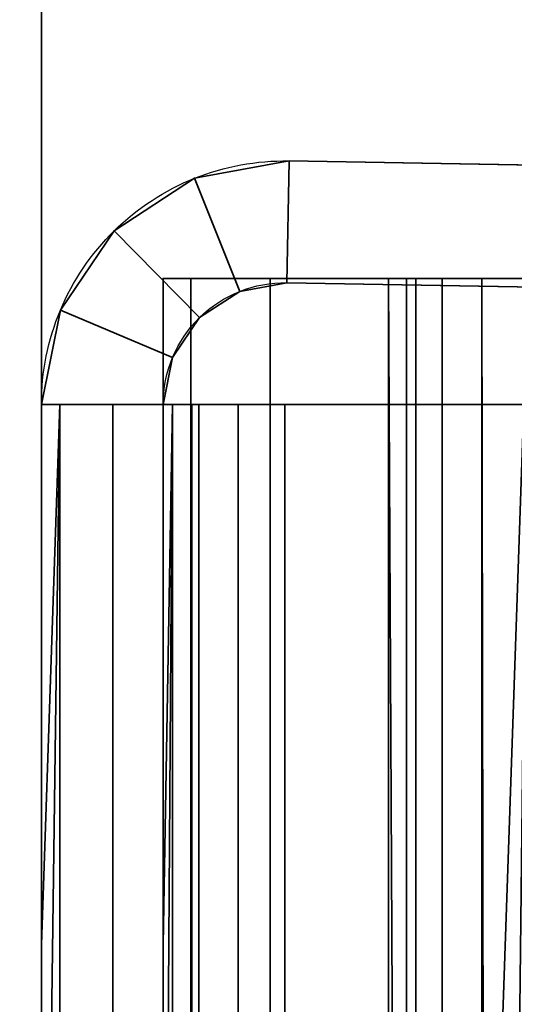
# Model space of a CAD drawing. Header units: millimetres. Extents: x -587 to 3688, y -115 to 120.
# Tile 610 of 656: x 1988.82 to 1992.89, y -22.46 to -14.38. Entities that reach past the tile are written whole.
import ezdxf

# ---------------------------------------------------------------- set-up
doc = ezdxf.new("R2010")
doc.units = ezdxf.units.MM
doc.layers.add('152', color=7, linetype='Continuous', true_color=0xffffff)

# ---------------------------------------------------------------- blocks, each defined once
blk = doc.blocks.new('UG_SURFACE_002')
at = {"layer": '152', "color": 252, "linetype": 'Continuous', "lineweight": 35}
for points in [[(2162.4999, -40, 2198), (2162.4999, 110, 2198), (837.5, 110, 2198), (837.5, -40, 2198)], [(987.5, -40, 2048.0001), (987.5, 110, 2048.0001), (2012.5, 110, 2048.0001), (2012.5, -40, 2048.0001)]]:
    blk.add_3dface(points, dxfattribs=at)
blk = doc.blocks.new('UG_SURFACE_048')
at = {"layer": '152', "color": 43, "linetype": 'Continuous', "lineweight": 35}
for points in [[(1989.0083, -24.4247, 28), (1987.8434, -20.2654, 15.8478), (1988.052, -20.7856, 27.4679)], [(1989.0083, -24.4247, 28), (1988.1006, -20.9142, 15.4142), (1987.8434, -20.2654, 15.8478)], [(1988.052, -20.7856, 27.4679), (1988.2158, -21.232, 28), (1989.0083, -24.4247, 28)], [(1988.256, -21.3478, 14.7654), (1988.1006, -20.9142, 15.4142), (1989.0083, -24.4247, 28)], [(1986.5, -21.232, 28), (1986.5, -32.7679, 28), (1989.0083, -29.5753, 28), (1989.0083, -24.4247, 28)], [(1989.0083, -24.4247, 28), (1988.2158, -21.232, 28), (1986.5, -21.232, 28)], [(1989.0083, -24.4247, 28), (1989.0083, -24.4247, 14), (1988.256, -21.3478, 14.7654)], [(1989.0083, -24.4247, 14), (1988.3076, -21.5, 14), (1988.256, -21.3478, 14.7654)], [(1986.5, -22.5, 14), (1986.5, -21.5, 14), (1988.3076, -21.5, 14), (1989.0083, -24.4247, 14)]]:
    blk.add_3dface(points, dxfattribs=at)
blk = doc.blocks.new('UG_SURFACE_054')
at = {"layer": '152', "color": 252, "linetype": 'Continuous', "lineweight": 35}
for points in [[(1011, -46.92, 2022.5), (1989, -46.92, 2022.5), (1989, 13.92, 2022.5), (1011, 13.92, 2022.5)], [(1987.5, -46.92, 2020.9999), (1987.5, 13.92, 2020.9999), (1989, 13.92, 2022.5), (1989, -46.92, 2022.5)]]:
    blk.add_3dface(points, dxfattribs=at)
blk = doc.blocks.new('UG_SURFACE_055')
at = {"layer": '152', "color": 252, "linetype": 'Continuous', "lineweight": 35}
for points in [[(1987.5, -46.92, -7), (1987.5, 13.92, -7), (1989, 13.92, -7), (1989, -46.92, -7)], [(1987.5, 13.92, 2020.9999), (1987.5, -46.92, 2020.9999), (1989, -46.92, 2022.5), (1989, 13.92, 2022.5)], [(1989, -46.92, 2022.5), (1989, -46.92, -7), (1989, 13.92, -7), (1989, 13.92, 2022.5)]]:
    blk.add_3dface(points, dxfattribs=at)
blk = doc.blocks.new('UG_SURFACE_064')
at = {"layer": '152', "color": 252, "linetype": 'Continuous', "lineweight": 35}
for points in [[(1990.2589, -15.6776, 277), (1990.2589, -15.6776, 413), (1991.0349, -15.5355, 413), (1991.0349, -15.5355, 277)], [(1990.2589, -15.6776, 277), (1991.0349, -15.5355, 277), (1991.0175, -16.5354, 277), (1990.6294, -16.6064, 277)], [(1990.6294, -16.6064, 413), (1991.0175, -16.5354, 413), (1991.0349, -15.5355, 413), (1990.2589, -15.6776, 413)], [(1991.0175, -16.5354, 277), (1991.0349, -15.5355, 277), (1991.0349, -15.5355, 275), (1991.0175, -16.5354, 275)], [(1991.0175, -16.5354, 415), (1991.0349, -15.5355, 415), (1991.0349, -15.5355, 413), (1991.0175, -16.5354, 413)], [(2005.3763, -15.7859, 415), (1991.0349, -15.5355, 415), (1991.0175, -16.5354, 415), (2005.3589, -16.7857, 415)], [(2005.3589, -16.7857, 275), (1991.0175, -16.5354, 275), (1991.0349, -15.5355, 275), (2005.3763, -15.7859, 275)], [(2005.3763, -15.7859, 415), (2005.3763, -15.7859, 275), (1991.0349, -15.5355, 277), (1991.0349, -15.5355, 413)], [(2005.3763, -15.7859, 275), (1991.0349, -15.5355, 275), (1991.0349, -15.5355, 277)], [(1991.0349, -15.5355, 413), (1991.0349, -15.5355, 415), (2005.3763, -15.7859, 415)], [(1989.5982, -16.1087, 277), (1989.5982, -16.1087, 413), (1990.2589, -15.6776, 413), (1990.2589, -15.6776, 277)], [(1989.5982, -16.1087, 277), (1990.2589, -15.6776, 277), (1990.6294, -16.6064, 277), (1990.2991, -16.822, 277)], [(1990.2991, -16.822, 413), (1990.6294, -16.6064, 413), (1990.2589, -15.6776, 413), (1989.5982, -16.1087, 413)], [(1989.1557, -16.7618, 277), (1989.1557, -16.7618, 413), (1989.5982, -16.1087, 413), (1989.5982, -16.1087, 277)], [(1990.2991, -16.822, 277), (1990.0779, -17.1485, 277), (1989.1557, -16.7618, 277), (1989.5982, -16.1087, 277)], [(1989.5982, -16.1087, 413), (1989.1557, -16.7618, 413), (1990.0779, -17.1485, 413), (1990.2991, -16.822, 413)], [(1991.0175, -16.5354, 277), (1991.0175, -16.5354, 413), (1990.6294, -16.6064, 413), (1990.6294, -16.6064, 277)], [(2005.3589, -16.7857, 275), (2005.3589, -16.7857, 415), (1991.0175, -16.5354, 413), (1991.0175, -16.5354, 277)], [(2005.3589, -16.7857, 415), (1991.0175, -16.5354, 415), (1991.0175, -16.5354, 413)], [(1991.0175, -16.5354, 277), (1991.0175, -16.5354, 275), (2005.3589, -16.7857, 275)], [(1990.6294, -16.6064, 277), (1990.6294, -16.6064, 413), (1990.2991, -16.822, 413), (1990.2991, -16.822, 277)], [(1989.1557, -16.7618, 413), (1989, -17.5352, 383.25), (1989, -17.5352, 393.35)], [(1989.1557, -16.7618, 413), (1989, -17.5352, 359), (1989, -17.5352, 383.25)], [(1989.1557, -16.7618, 413), (1989.1557, -16.7618, 277), (1989, -17.5352, 331), (1989, -17.5352, 359)], [(1989.1557, -16.7618, 277), (1989, -17.5352, 306.75), (1989, -17.5352, 331)], [(1989.1557, -16.7618, 277), (1989, -17.5352, 296.65), (1989, -17.5352, 306.75)], [(1989.1557, -16.7618, 277), (1989, -17.5352, 280.2), (1989, -17.5352, 296.65)], [(1989.1557, -16.7618, 277), (1989, -17.5352, 277), (1989, -17.5352, 280.2)], [(1989, -17.5352, 393.35), (1989, -17.5352, 413), (1989.1557, -16.7618, 413)], [(1990.0779, -17.1485, 277), (1990, -17.5352, 277), (1989, -17.5352, 277), (1989.1557, -16.7618, 277)], [(1989.1557, -16.7618, 413), (1989, -17.5352, 413), (1990, -17.5352, 413), (1990.0779, -17.1485, 413)], [(1990.2991, -16.822, 277), (1990.2991, -16.822, 413), (1990.0779, -17.1485, 413), (1990.0779, -17.1485, 277)], [(1990.0779, -17.1485, 277), (1990, -17.5352, 296.65), (1990, -17.5352, 280.2)], [(1990.0779, -17.1485, 277), (1990, -17.5352, 306.75), (1990, -17.5352, 296.65)], [(1990.0779, -17.1485, 277), (1990, -17.5352, 331), (1990, -17.5352, 306.75)], [(1990.0779, -17.1485, 277), (1990.0779, -17.1485, 413), (1990, -17.5352, 359), (1990, -17.5352, 331)], [(1990.0779, -17.1485, 413), (1990, -17.5352, 383.25), (1990, -17.5352, 359)], [(1990.0779, -17.1485, 413), (1990, -17.5352, 393.35), (1990, -17.5352, 383.25)], [(1990.0779, -17.1485, 413), (1990, -17.5352, 413), (1990, -17.5352, 393.35)], [(1990, -17.5352, 280.2), (1990, -17.5352, 277), (1990.0779, -17.1485, 277)], [(1989, -21.9676, 413), (1989, -17.5352, 413), (1989, -17.5352, 393.35), (1989, -21.9676, 393.35)], [(1989, -21.9676, 393.35), (1989, -17.5352, 393.35), (1989, -17.5352, 383.25), (1989, -21.9676, 383.25)], [(1989, -21.9676, 383.25), (1989, -17.5352, 383.25), (1989, -17.5352, 359), (1989, -21.9676, 359)], [(1989, -21.9676, 359), (1989, -17.5352, 359), (1989, -17.5352, 331), (1989, -21.9676, 331)], [(1989, -21.9676, 331), (1989, -17.5352, 331), (1989, -17.5352, 306.75), (1989, -21.9676, 306.75)], [(1989, -21.9676, 306.75), (1989, -17.5352, 306.75), (1989, -17.5352, 296.65), (1989, -21.9676, 296.65)], [(1989, -21.9676, 296.65), (1989, -17.5352, 296.65), (1989, -17.5352, 280.2), (1989, -21.9676, 280.2)], [(1989, -21.9676, 280.2), (1989, -17.5352, 280.2), (1989, -17.5352, 277), (1989, -21.9676, 277)], [(1989.1522, -46.5, 413.7654), (1989.1522, -17.5352, 413.7654), (1989, -28.75, 413), (1989, -35, 413)], [(1989.1522, -17.5352, 413.7654), (1989, -21.9676, 413), (1989, -28.75, 413)], [(1989.1522, -17.5352, 413.7654), (1989, -17.5352, 413), (1989, -21.9676, 413)], [(1990.0761, -17.5352, 413.3827), (1990, -17.5352, 413), (1989, -17.5352, 413), (1989.1522, -17.5352, 413.7654)], [(1989.1522, -17.5352, 276.2346), (1989, -28.75, 277), (1989, -21.9676, 277)], [(1989.1522, -17.5352, 276.2346), (1989.1522, -46.5, 276.2346), (1989, -35, 277), (1989, -28.75, 277)], [(1989, -21.9676, 277), (1989, -17.5352, 277), (1989.1522, -17.5352, 276.2346)], [(1989.1522, -17.5352, 276.2346), (1989, -17.5352, 277), (1990, -17.5352, 277), (1990.0761, -17.5352, 276.6173)], [(1989.1522, -17.5352, 413.7654), (1989.1522, -46.5, 413.7654), (1989.5858, -46.5, 414.4142), (1989.5858, -17.5352, 414.4142)], [(1989.1522, -17.5352, 413.7654), (1989.5858, -17.5352, 414.4142), (1990.2929, -17.5352, 413.7071), (1990.0761, -17.5352, 413.3827)], [(1989.1522, -46.5, 276.2346), (1989.1522, -17.5352, 276.2346), (1989.5858, -17.5352, 275.5858), (1989.5858, -46.5, 275.5858)], [(1990.0761, -17.5352, 276.6173), (1990.2929, -17.5352, 276.2929), (1989.5858, -17.5352, 275.5858), (1989.1522, -17.5352, 276.2346)], [(1989.5858, -17.5352, 414.4142), (1989.5858, -46.5, 414.4142), (1990.2346, -46.5, 414.8478), (1990.2346, -17.5352, 414.8478)], [(1990.6173, -17.5352, 413.9239), (1990.2929, -17.5352, 413.7071), (1989.5858, -17.5352, 414.4142), (1990.2346, -17.5352, 414.8478)], [(1989.5858, -46.5, 275.5858), (1989.5858, -17.5352, 275.5858), (1990.2346, -17.5352, 275.1522), (1990.2346, -46.5, 275.1522)], [(1990.2346, -17.5352, 275.1522), (1989.5858, -17.5352, 275.5858), (1990.2929, -17.5352, 276.2929), (1990.6173, -17.5352, 276.0761)], [(1990.0761, -17.5352, 413.3827), (1990, -28.75, 413), (1990, -21.9676, 413)], [(1990.0761, -17.5352, 413.3827), (1990.0761, -46.5, 413.3827), (1990, -35, 413), (1990, -28.75, 413)], [(1990, -21.9676, 413), (1990, -17.5352, 413), (1990.0761, -17.5352, 413.3827)], [(1990, -21.9676, 277), (1990, -17.5352, 277), (1990, -17.5352, 280.2), (1990, -21.9676, 280.2)], [(1990, -21.9676, 280.2), (1990, -17.5352, 280.2), (1990, -17.5352, 296.65), (1990, -21.9676, 296.65)], [(1990, -21.9676, 296.65), (1990, -17.5352, 296.65), (1990, -17.5352, 306.75), (1990, -21.9676, 306.75)], [(1990, -21.9676, 306.75), (1990, -17.5352, 306.75), (1990, -17.5352, 331), (1990, -21.9676, 331)], [(1990, -21.9676, 331), (1990, -17.5352, 331), (1990, -17.5352, 359), (1990, -21.9676, 359)], [(1990, -21.9676, 359), (1990, -17.5352, 359), (1990, -17.5352, 383.25), (1990, -21.9676, 383.25)], [(1990, -21.9676, 383.25), (1990, -17.5352, 383.25), (1990, -17.5352, 393.35), (1990, -21.9676, 393.35)], [(1990, -21.9676, 393.35), (1990, -17.5352, 393.35), (1990, -17.5352, 413), (1990, -21.9676, 413)], [(1990.0761, -46.5, 276.6173), (1990.0761, -17.5352, 276.6173), (1990, -28.75, 277), (1990, -35, 277)], [(1990.0761, -17.5352, 276.6173), (1990, -21.9676, 277), (1990, -28.75, 277)], [(1990.0761, -17.5352, 276.6173), (1990, -17.5352, 277), (1990, -21.9676, 277)], [(1990.2929, -17.5352, 413.7071), (1990.2929, -46.5, 413.7071), (1990.0761, -46.5, 413.3827), (1990.0761, -17.5352, 413.3827)], [(1990.2929, -46.5, 276.2929), (1990.2929, -17.5352, 276.2929), (1990.0761, -17.5352, 276.6173), (1990.0761, -46.5, 276.6173)], [(1990.2346, -17.5352, 414.8478), (1990.2346, -46.5, 414.8478), (1991.0001, -46.5, 415), (1991.0001, -17.5352, 415)], [(1991.0001, -17.5352, 414), (1990.6173, -17.5352, 413.9239), (1990.2346, -17.5352, 414.8478), (1991.0001, -17.5352, 415)], [(1990.2346, -46.5, 275.1522), (1990.2346, -17.5352, 275.1522), (1991.0001, -17.5352, 275), (1991.0001, -46.5, 275)], [(1991.0001, -17.5352, 275), (1990.2346, -17.5352, 275.1522), (1990.6173, -17.5352, 276.0761), (1991.0001, -17.5352, 276)], [(1990.6173, -17.5352, 413.9239), (1990.6173, -46.5, 413.9239), (1990.2929, -46.5, 413.7071), (1990.2929, -17.5352, 413.7071)], [(1990.6173, -46.5, 276.0761), (1990.6173, -17.5352, 276.0761), (1990.2929, -17.5352, 276.2929), (1990.2929, -46.5, 276.2929)], [(1991.0001, -17.5352, 414), (1991.0001, -46.5, 414), (1990.6173, -46.5, 413.9239), (1990.6173, -17.5352, 413.9239)], [(1991.0001, -46.5, 276), (1991.0001, -17.5352, 276), (1990.6173, -17.5352, 276.0761), (1990.6173, -46.5, 276.0761)], [(1991.0001, -17.5352, 415), (1991.0001, -46.5, 415), (2006.7999, -46.5, 415), (2006.7999, -17.5352, 415)], [(1991.0001, -17.5352, 415), (2006.7999, -17.5352, 415), (2006.7999, -17.5352, 414), (1991.0001, -17.5352, 414)], [(1991.0001, -17.5352, 414), (2006.7999, -17.5352, 414), (2006.7999, -46.5, 414), (1991.0001, -46.5, 414)], [(1991.0001, -17.5352, 275), (2006.7999, -17.5352, 275), (2006.7999, -46.5, 275), (1991.0001, -46.5, 275)], [(1991.0001, -17.5352, 276), (2006.7999, -17.5352, 276), (2006.7999, -17.5352, 275), (1991.0001, -17.5352, 275)], [(1991.0001, -17.5352, 276), (1991.0001, -46.5, 276), (2006.7999, -46.5, 276), (2006.7999, -17.5352, 276)], [(1989, -21.9676, 413), (1989, -21.9676, 393.35), (1989, -26.5224, 399.8357), (1989, -26.5224, 402.1643)], [(1989, -21.9676, 393.35), (1989, -27.4695, 397.7084), (1989, -26.5224, 399.8357)], [(1989, -26.5224, 402.1643), (1989, -27.4695, 404.2916), (1989, -21.9676, 413)], [(1989, -21.9676, 393.35), (1989, -28.75, 393.35), (1989, -28.75, 396.5555), (1989, -27.4695, 397.7084)], [(1989, -21.9676, 296.65), (1989, -21.9676, 280.2), (1989, -26.5224, 287.8357), (1989, -26.5224, 290.1643)], [(1989, -21.9676, 280.2), (1989, -27.4695, 285.7084), (1989, -26.5224, 287.8357)], [(1989, -26.5224, 290.1643), (1989, -27.4695, 292.2916), (1989, -21.9676, 296.65)], [(1989, -21.9676, 280.2), (1989, -28.75, 280.2), (1989, -28.75, 284.5554), (1989, -27.4695, 285.7084)], [(1989, -21.9676, 383.25), (1989, -21.9676, 359), (1989, -28.642, 371.6486), (1989, -28.5, 373)], [(1989, -21.9676, 359), (1989, -28.75, 359), (1989, -28.75, 371.4061), (1989, -28.642, 371.6486)], [(1989, -28.5, 373), (1989, -28.642, 374.3514), (1989, -21.9676, 383.25)], [(1989, -21.9676, 306.75), (1989, -28.642, 315.6486), (1989, -28.5, 317)], [(1989, -21.9676, 306.75), (1989, -28.75, 306.75), (1989, -28.75, 315.4061), (1989, -28.642, 315.6486)], [(1989, -28.5, 317), (1989, -28.642, 318.3514), (1989, -21.9676, 331), (1989, -21.9676, 306.75)], [(1989, -21.9676, 359), (1989, -21.9676, 331), (1989, -28.642, 343.6486), (1989, -28.5, 345)], [(1989, -21.9676, 331), (1989, -28.75, 331), (1989, -28.75, 343.4061), (1989, -28.642, 343.6486)], [(1989, -28.5, 345), (1989, -28.642, 346.3514), (1989, -21.9676, 359)], [(1989, -28.642, 346.3514), (1989, -28.75, 346.5939), (1989, -28.75, 359), (1989, -21.9676, 359)], [(1989, -28.642, 318.3514), (1989, -28.75, 318.5939), (1989, -28.75, 331), (1989, -21.9676, 331)], [(1989, -28.642, 374.3514), (1989, -28.75, 374.5939), (1989, -28.75, 383.25), (1989, -21.9676, 383.25)], [(1989, -27.4695, 292.2916), (1989, -28.75, 293.4446), (1989, -28.75, 296.65), (1989, -21.9676, 296.65)], [(1989, -27.4695, 404.2916), (1989, -28.75, 405.4446), (1989, -28.75, 413), (1989, -21.9676, 413)], [(1989, -28.75, 393.35), (1989, -21.9676, 393.35), (1989, -21.9676, 383.25), (1989, -28.75, 383.25)], [(1989, -28.75, 306.75), (1989, -21.9676, 306.75), (1989, -21.9676, 296.65), (1989, -28.75, 296.65)], [(1989, -28.75, 280.2), (1989, -21.9676, 280.2), (1989, -21.9676, 277), (1989, -28.75, 277)], [(1990, -21.9676, 393.35), (1990, -21.9676, 413), (1990, -26.5224, 402.1643), (1990, -26.5224, 399.8357)], [(1990, -21.9676, 413), (1990, -27.4695, 404.2916), (1990, -26.5224, 402.1643)], [(1990, -26.5224, 399.8357), (1990, -27.4695, 397.7084), (1990, -21.9676, 393.35)], [(1990, -21.9676, 413), (1990, -28.75, 413), (1990, -28.75, 405.4446), (1990, -27.4695, 404.2916)], [(1990, -21.9676, 280.2), (1990, -21.9676, 296.65), (1990, -26.5224, 290.1643), (1990, -26.5224, 287.8357)], [(1990, -21.9676, 296.65), (1990, -27.4695, 292.2916), (1990, -26.5224, 290.1643)], [(1990, -21.9676, 296.65), (1990, -28.75, 296.65), (1990, -28.75, 293.4446), (1990, -27.4695, 292.2916)], [(1990, -26.5224, 287.8357), (1990, -27.4695, 285.7084), (1990, -21.9676, 280.2)], [(1990, -21.9676, 359), (1990, -21.9676, 383.25), (1990, -28.642, 374.3514), (1990, -28.642, 371.6486)], [(1990, -21.9676, 383.25), (1990, -28.75, 383.25), (1990, -28.75, 374.5939), (1990, -28.642, 374.3514)], [(1990, -21.9676, 306.75), (1990, -21.9676, 331), (1990, -28.642, 318.3514), (1990, -28.642, 315.6486)], [(1990, -21.9676, 331), (1990, -28.75, 331), (1990, -28.75, 318.5939), (1990, -28.642, 318.3514)], [(1990, -21.9676, 331), (1990, -21.9676, 359), (1990, -28.642, 346.3514), (1990, -28.642, 343.6486)], [(1990, -21.9676, 359), (1990, -28.75, 359), (1990, -28.75, 346.5939), (1990, -28.642, 346.3514)], [(1990, -28.642, 343.6486), (1990, -28.75, 343.4061), (1990, -28.75, 331), (1990, -21.9676, 331)], [(1990, -28.642, 315.6486), (1990, -28.75, 315.4061), (1990, -28.75, 306.75), (1990, -21.9676, 306.75)], [(1990, -28.642, 371.6486), (1990, -28.75, 371.4061), (1990, -28.75, 359), (1990, -21.9676, 359)], [(1990, -27.4695, 285.7084), (1990, -28.75, 284.5554), (1990, -28.75, 280.2), (1990, -21.9676, 280.2)], [(1990, -27.4695, 397.7084), (1990, -28.75, 396.5555), (1990, -28.75, 393.35), (1990, -21.9676, 393.35)], [(1990, -28.75, 277), (1990, -21.9676, 277), (1990, -21.9676, 280.2), (1990, -28.75, 280.2)], [(1990, -28.75, 296.65), (1990, -21.9676, 296.65), (1990, -21.9676, 306.75), (1990, -28.75, 306.75)], [(1990, -28.75, 383.25), (1990, -21.9676, 383.25), (1990, -21.9676, 393.35), (1990, -28.75, 393.35)]]:
    blk.add_3dface(points, dxfattribs=at)
blk = doc.blocks.new('UG_SURFACE_069')
at = {"layer": '152', "color": 252, "linetype": 'Continuous', "lineweight": 35}
for points in [[(1990.2284, -45.5, 273.1481), (1990.2284, -16.5, 273.1481), (1990, -16.5, 272), (1990, -45.5, 272)], [(1990, -16.5, 272), (1990.2284, -16.5, 273.1481), (1992.0762, -16.5, 272.3827), (1992, -16.5, 272)], [(1992, -16.5, 272), (1992, -16.5, 250), (1990, -16.5, 250), (1990, -16.5, 272)], [(1990, -45.5, 272), (1990, -16.5, 272), (1990, -16.5, 250), (1990, -45.5, 250)], [(1990, -45.5, 250), (1990, -16.5, 250), (1992, -16.5, 250), (1992, -45.5, 250)], [(1990, -45.5, 418), (1990, -16.5, 418), (1990.2284, -16.5, 416.8519), (1990.2284, -45.5, 416.8519)], [(1990, -16.5, 418), (1990, -16.5, 440), (1992, -16.5, 440), (1992, -16.5, 418)], [(1992, -16.5, 418), (1992.0762, -16.5, 417.6173), (1990.2284, -16.5, 416.8519), (1990, -16.5, 418)], [(1990, -45.5, 440), (1992, -45.5, 440), (1992, -16.5, 440), (1990, -16.5, 440)], [(1990, -45.5, 418), (1990, -45.5, 440), (1990, -16.5, 440), (1990, -16.5, 418)], [(1990.8787, -45.5, 274.1213), (1990.8787, -16.5, 274.1213), (1990.2284, -16.5, 273.1481), (1990.2284, -45.5, 273.1481)], [(1990.2284, -16.5, 273.1481), (1990.8787, -16.5, 274.1213), (1992.2929, -16.5, 272.7071), (1992.0762, -16.5, 272.3827)], [(1990.2284, -45.5, 416.8519), (1990.2284, -16.5, 416.8519), (1990.8787, -16.5, 415.8787), (1990.8787, -45.5, 415.8787)], [(1992.0762, -16.5, 417.6173), (1992.2929, -16.5, 417.2929), (1990.8787, -16.5, 415.8787), (1990.2284, -16.5, 416.8519)], [(1991.8519, -45.5, 274.7716), (1991.8519, -16.5, 274.7716), (1990.8787, -16.5, 274.1213), (1990.8787, -45.5, 274.1213)], [(1992.6174, -16.5, 272.9239), (1992.2929, -16.5, 272.7071), (1990.8787, -16.5, 274.1213), (1991.8519, -16.5, 274.7716)], [(1990.8787, -45.5, 415.8787), (1990.8787, -16.5, 415.8787), (1991.8519, -16.5, 415.2284), (1991.8519, -45.5, 415.2284)], [(1991.8519, -16.5, 415.2284), (1990.8787, -16.5, 415.8787), (1992.2929, -16.5, 417.2929), (1992.6174, -16.5, 417.0761)], [(1991.8519, -16.5, 274.7716), (1991.8519, -45.5, 274.7716), (1992, -45.5, 274.8284)], [(1992, -45.5, 274.8284), (1993, -16.5, 275), (1991.8519, -16.5, 274.7716)], [(1993, -16.5, 273), (1992.6174, -16.5, 272.9239), (1991.8519, -16.5, 274.7716), (1993, -16.5, 275)], [(1991.8519, -16.5, 415.2284), (1993, -16.5, 415), (1992, -45.5, 415.1716)], [(1992, -45.5, 415.1716), (1991.8519, -45.5, 415.2284), (1991.8519, -16.5, 415.2284)], [(1993, -16.5, 415), (1991.8519, -16.5, 415.2284), (1992.6174, -16.5, 417.0761), (1993, -16.5, 417)], [(1992, -45.5, 272), (1992, -16.5, 272), (1992.0762, -16.5, 272.3827), (1992.0762, -45.5, 272.3827)], [(1992, -45.5, 274.8284), (1993, -45.7308, 275), (1993, -16.5, 275)], [(1992, -45.5, 272), (1992, -45.5, 250), (1992, -16.5, 250), (1992, -16.5, 272)], [(1992.0762, -45.5, 417.6173), (1992.0762, -16.5, 417.6173), (1992, -16.5, 418), (1992, -45.5, 418)], [(1993, -16.5, 415), (1993, -45.7308, 415), (1992, -45.5, 415.1716)], [(1992, -45.5, 418), (1992, -16.5, 418), (1992, -16.5, 440), (1992, -45.5, 440)], [(1992.0762, -45.5, 272.3827), (1992.0762, -16.5, 272.3827), (1992.2929, -16.5, 272.7071), (1992.2929, -45.5, 272.7071)], [(1992.2929, -45.5, 417.2929), (1992.2929, -16.5, 417.2929), (1992.0762, -16.5, 417.6173), (1992.0762, -45.5, 417.6173)], [(1992.2929, -45.5, 272.7071), (1992.2929, -16.5, 272.7071), (1992.6174, -16.5, 272.9239), (1992.6174, -45.5, 272.9239)], [(1992.6174, -45.5, 417.0761), (1992.6174, -16.5, 417.0761), (1992.2929, -16.5, 417.2929), (1992.2929, -45.5, 417.2929)], [(1992.6174, -16.5, 272.9239), (1993, -16.5, 273), (1992.6667, -45.5, 272.9428)], [(1992.6667, -45.5, 272.9428), (1992.6174, -45.5, 272.9239), (1992.6174, -16.5, 272.9239)], [(1992.6174, -16.5, 417.0761), (1992.6174, -45.5, 417.0761), (1992.6667, -45.5, 417.0572)], [(1992.6667, -45.5, 417.0572), (1993, -16.5, 417), (1992.6174, -16.5, 417.0761)], [(1993, -16.5, 273), (1993, -45.7308, 273), (1992.6667, -45.5, 272.9428)], [(1992.6667, -45.5, 417.0572), (1993, -45.7308, 417), (1993, -16.5, 417)]]:
    blk.add_3dface(points, dxfattribs=at)
blk = doc.blocks.new('UG_SURFACE_075')
at = {"layer": '152', "color": 252, "linetype": 'Continuous', "lineweight": 35}
for points in [[(1990.2589, -15.6776, 1712), (1990.2589, -15.6776, 1848), (1991.0349, -15.5355, 1848), (1991.0349, -15.5355, 1712)], [(1990.2589, -15.6776, 1712), (1991.0349, -15.5355, 1712), (1991.0175, -16.5354, 1712), (1990.6294, -16.6064, 1712)], [(1990.6294, -16.6064, 1848), (1991.0175, -16.5354, 1848), (1991.0349, -15.5355, 1848), (1990.2589, -15.6776, 1848)], [(1991.0175, -16.5354, 1712), (1991.0349, -15.5355, 1712), (1991.0349, -15.5355, 1710), (1991.0175, -16.5354, 1710)], [(1991.0175, -16.5354, 1850), (1991.0349, -15.5355, 1850), (1991.0349, -15.5355, 1848), (1991.0175, -16.5354, 1848)], [(2005.3763, -15.7859, 1850), (1991.0349, -15.5355, 1850), (1991.0175, -16.5354, 1850), (2005.3589, -16.7857, 1850)], [(2005.3589, -16.7857, 1710), (1991.0175, -16.5354, 1710), (1991.0349, -15.5355, 1710), (2005.3763, -15.7859, 1710)], [(2005.3763, -15.7859, 1850), (2005.3763, -15.7859, 1710), (1991.0349, -15.5355, 1712), (1991.0349, -15.5355, 1848)], [(2005.3763, -15.7859, 1710), (1991.0349, -15.5355, 1710), (1991.0349, -15.5355, 1712)], [(1991.0349, -15.5355, 1848), (1991.0349, -15.5355, 1850), (2005.3763, -15.7859, 1850)], [(1989.5982, -16.1087, 1712), (1989.5982, -16.1087, 1848), (1990.2589, -15.6776, 1848), (1990.2589, -15.6776, 1712)], [(1989.5982, -16.1087, 1712), (1990.2589, -15.6776, 1712), (1990.6294, -16.6064, 1712), (1990.2991, -16.822, 1712)], [(1990.2991, -16.822, 1848), (1990.6294, -16.6064, 1848), (1990.2589, -15.6776, 1848), (1989.5982, -16.1087, 1848)], [(1989.1557, -16.7618, 1712), (1989.1557, -16.7618, 1848), (1989.5982, -16.1087, 1848), (1989.5982, -16.1087, 1712)], [(1990.2991, -16.822, 1712), (1990.0779, -17.1485, 1712), (1989.1557, -16.7618, 1712), (1989.5982, -16.1087, 1712)], [(1989.5982, -16.1087, 1848), (1989.1557, -16.7618, 1848), (1990.0779, -17.1485, 1848), (1990.2991, -16.822, 1848)], [(1991.0175, -16.5354, 1712), (1991.0175, -16.5354, 1848), (1990.6294, -16.6064, 1848), (1990.6294, -16.6064, 1712)], [(2005.3589, -16.7857, 1710), (2005.3589, -16.7857, 1850), (1991.0175, -16.5354, 1848), (1991.0175, -16.5354, 1712)], [(2005.3589, -16.7857, 1850), (1991.0175, -16.5354, 1850), (1991.0175, -16.5354, 1848)], [(1991.0175, -16.5354, 1712), (1991.0175, -16.5354, 1710), (2005.3589, -16.7857, 1710)], [(1990.6294, -16.6064, 1712), (1990.6294, -16.6064, 1848), (1990.2991, -16.822, 1848), (1990.2991, -16.822, 1712)], [(1989.1557, -16.7618, 1848), (1989, -17.5352, 1818.2499), (1989, -17.5352, 1828.3499)], [(1989.1557, -16.7618, 1848), (1989, -17.5352, 1794), (1989, -17.5352, 1818.2499)], [(1989.1557, -16.7618, 1848), (1989.1557, -16.7618, 1712), (1989, -17.5352, 1766), (1989, -17.5352, 1794)], [(1989.1557, -16.7618, 1712), (1989, -17.5352, 1741.75), (1989, -17.5352, 1766)], [(1989.1557, -16.7618, 1712), (1989, -17.5352, 1731.65), (1989, -17.5352, 1741.75)], [(1989.1557, -16.7618, 1712), (1989, -17.5352, 1715.1999), (1989, -17.5352, 1731.65)], [(1989.1557, -16.7618, 1712), (1989, -17.5352, 1712), (1989, -17.5352, 1715.1999)], [(1989, -17.5352, 1828.3499), (1989, -17.5352, 1848), (1989.1557, -16.7618, 1848)], [(1990.0779, -17.1485, 1712), (1990, -17.5352, 1712), (1989, -17.5352, 1712), (1989.1557, -16.7618, 1712)], [(1989.1557, -16.7618, 1848), (1989, -17.5352, 1848), (1990, -17.5352, 1848), (1990.0779, -17.1485, 1848)], [(1990.2991, -16.822, 1712), (1990.2991, -16.822, 1848), (1990.0779, -17.1485, 1848), (1990.0779, -17.1485, 1712)], [(1990.0779, -17.1485, 1712), (1990, -17.5352, 1731.65), (1990, -17.5352, 1715.1999)], [(1990.0779, -17.1485, 1712), (1990, -17.5352, 1741.75), (1990, -17.5352, 1731.65)], [(1990.0779, -17.1485, 1712), (1990, -17.5352, 1766), (1990, -17.5352, 1741.75)], [(1990.0779, -17.1485, 1712), (1990.0779, -17.1485, 1848), (1990, -17.5352, 1794), (1990, -17.5352, 1766)], [(1990.0779, -17.1485, 1848), (1990, -17.5352, 1818.2499), (1990, -17.5352, 1794)], [(1990.0779, -17.1485, 1848), (1990, -17.5352, 1828.3499), (1990, -17.5352, 1818.2499)], [(1990.0779, -17.1485, 1848), (1990, -17.5352, 1848), (1990, -17.5352, 1828.3499)], [(1990, -17.5352, 1715.1999), (1990, -17.5352, 1712), (1990.0779, -17.1485, 1712)], [(1989, -21.9676, 1848), (1989, -17.5352, 1848), (1989, -17.5352, 1828.3499), (1989, -21.9676, 1828.3499)], [(1989, -21.9676, 1828.3499), (1989, -17.5352, 1828.3499), (1989, -17.5352, 1818.2499), (1989, -21.9676, 1818.2499)], [(1989, -21.9676, 1818.2499), (1989, -17.5352, 1818.2499), (1989, -17.5352, 1794), (1989, -21.9676, 1794)], [(1989, -21.9676, 1794), (1989, -17.5352, 1794), (1989, -17.5352, 1766), (1989, -21.9676, 1766)], [(1989, -21.9676, 1766), (1989, -17.5352, 1766), (1989, -17.5352, 1741.75), (1989, -21.9676, 1741.75)], [(1989, -21.9676, 1741.75), (1989, -17.5352, 1741.75), (1989, -17.5352, 1731.65), (1989, -21.9676, 1731.65)], [(1989, -21.9676, 1731.65), (1989, -17.5352, 1731.65), (1989, -17.5352, 1715.1999), (1989, -21.9676, 1715.1999)], [(1989, -21.9676, 1715.1999), (1989, -17.5352, 1715.1999), (1989, -17.5352, 1712), (1989, -21.9676, 1712)], [(1989.1522, -46.5, 1848.7654), (1989.1522, -17.5352, 1848.7654), (1989, -28.75, 1848), (1989, -35, 1848)], [(1989.1522, -17.5352, 1848.7654), (1989, -21.9676, 1848), (1989, -28.75, 1848)], [(1989.1522, -17.5352, 1848.7654), (1989, -17.5352, 1848), (1989, -21.9676, 1848)], [(1990.0761, -17.5352, 1848.3827), (1990, -17.5352, 1848), (1989, -17.5352, 1848), (1989.1522, -17.5352, 1848.7654)], [(1989.1522, -17.5352, 1711.2347), (1989, -28.75, 1712), (1989, -21.9676, 1712)], [(1989.1522, -17.5352, 1711.2347), (1989.1522, -46.5, 1711.2347), (1989, -35, 1712), (1989, -28.75, 1712)], [(1989, -21.9676, 1712), (1989, -17.5352, 1712), (1989.1522, -17.5352, 1711.2347)], [(1989.1522, -17.5352, 1711.2347), (1989, -17.5352, 1712), (1990, -17.5352, 1712), (1990.0761, -17.5352, 1711.6174)], [(1989.1522, -17.5352, 1848.7654), (1989.1522, -46.5, 1848.7654), (1989.5858, -46.5, 1849.4142), (1989.5858, -17.5352, 1849.4142)], [(1989.1522, -17.5352, 1848.7654), (1989.5858, -17.5352, 1849.4142), (1990.2929, -17.5352, 1848.7071), (1990.0761, -17.5352, 1848.3827)], [(1989.1522, -46.5, 1711.2347), (1989.1522, -17.5352, 1711.2347), (1989.5858, -17.5352, 1710.5858), (1989.5858, -46.5, 1710.5858)], [(1990.0761, -17.5352, 1711.6174), (1990.2929, -17.5352, 1711.2929), (1989.5858, -17.5352, 1710.5858), (1989.1522, -17.5352, 1711.2347)], [(1989.5858, -17.5352, 1849.4142), (1989.5858, -46.5, 1849.4142), (1990.2346, -46.5, 1849.8478), (1990.2346, -17.5352, 1849.8478)], [(1990.6173, -17.5352, 1848.9239), (1990.2929, -17.5352, 1848.7071), (1989.5858, -17.5352, 1849.4142), (1990.2346, -17.5352, 1849.8478)], [(1989.5858, -46.5, 1710.5858), (1989.5858, -17.5352, 1710.5858), (1990.2346, -17.5352, 1710.1523), (1990.2346, -46.5, 1710.1523)], [(1990.2346, -17.5352, 1710.1523), (1989.5858, -17.5352, 1710.5858), (1990.2929, -17.5352, 1711.2929), (1990.6173, -17.5352, 1711.0761)], [(1990.0761, -17.5352, 1848.3827), (1990, -28.75, 1848), (1990, -21.9676, 1848)], [(1990.0761, -17.5352, 1848.3827), (1990.0761, -46.5, 1848.3827), (1990, -35, 1848), (1990, -28.75, 1848)], [(1990, -21.9676, 1848), (1990, -17.5352, 1848), (1990.0761, -17.5352, 1848.3827)], [(1990, -21.9676, 1712), (1990, -17.5352, 1712), (1990, -17.5352, 1715.1999), (1990, -21.9676, 1715.1999)], [(1990, -21.9676, 1715.1999), (1990, -17.5352, 1715.1999), (1990, -17.5352, 1731.65), (1990, -21.9676, 1731.65)], [(1990, -21.9676, 1731.65), (1990, -17.5352, 1731.65), (1990, -17.5352, 1741.75), (1990, -21.9676, 1741.75)], [(1990, -21.9676, 1741.75), (1990, -17.5352, 1741.75), (1990, -17.5352, 1766), (1990, -21.9676, 1766)], [(1990, -21.9676, 1766), (1990, -17.5352, 1766), (1990, -17.5352, 1794), (1990, -21.9676, 1794)], [(1990, -21.9676, 1794), (1990, -17.5352, 1794), (1990, -17.5352, 1818.2499), (1990, -21.9676, 1818.2499)], [(1990, -21.9676, 1818.2499), (1990, -17.5352, 1818.2499), (1990, -17.5352, 1828.3499), (1990, -21.9676, 1828.3499)], [(1990, -21.9676, 1828.3499), (1990, -17.5352, 1828.3499), (1990, -17.5352, 1848), (1990, -21.9676, 1848)], [(1990.0761, -46.5, 1711.6174), (1990.0761, -17.5352, 1711.6174), (1990, -28.75, 1712), (1990, -35, 1712)], [(1990.0761, -17.5352, 1711.6174), (1990, -21.9676, 1712), (1990, -28.75, 1712)], [(1990.0761, -17.5352, 1711.6174), (1990, -17.5352, 1712), (1990, -21.9676, 1712)], [(1990.2929, -17.5352, 1848.7071), (1990.2929, -46.5, 1848.7071), (1990.0761, -46.5, 1848.3827), (1990.0761, -17.5352, 1848.3827)], [(1990.2929, -46.5, 1711.2929), (1990.2929, -17.5352, 1711.2929), (1990.0761, -17.5352, 1711.6174), (1990.0761, -46.5, 1711.6174)], [(1990.2346, -17.5352, 1849.8478), (1990.2346, -46.5, 1849.8478), (1991.0001, -46.5, 1850), (1991.0001, -17.5352, 1850)], [(1991.0001, -17.5352, 1849), (1990.6173, -17.5352, 1848.9239), (1990.2346, -17.5352, 1849.8478), (1991.0001, -17.5352, 1850)], [(1990.2346, -46.5, 1710.1523), (1990.2346, -17.5352, 1710.1523), (1991.0001, -17.5352, 1710), (1991.0001, -46.5, 1710)], [(1991.0001, -17.5352, 1710), (1990.2346, -17.5352, 1710.1523), (1990.6173, -17.5352, 1711.0761), (1991.0001, -17.5352, 1711)], [(1990.6173, -17.5352, 1848.9239), (1990.6173, -46.5, 1848.9239), (1990.2929, -46.5, 1848.7071), (1990.2929, -17.5352, 1848.7071)], [(1990.6173, -46.5, 1711.0761), (1990.6173, -17.5352, 1711.0761), (1990.2929, -17.5352, 1711.2929), (1990.2929, -46.5, 1711.2929)], [(1991.0001, -17.5352, 1849), (1991.0001, -46.5, 1849), (1990.6173, -46.5, 1848.9239), (1990.6173, -17.5352, 1848.9239)], [(1991.0001, -46.5, 1711), (1991.0001, -17.5352, 1711), (1990.6173, -17.5352, 1711.0761), (1990.6173, -46.5, 1711.0761)], [(1991.0001, -17.5352, 1850), (1991.0001, -46.5, 1850), (2006.7999, -46.5, 1850), (2006.7999, -17.5352, 1850)], [(1991.0001, -17.5352, 1850), (2006.7999, -17.5352, 1850), (2006.7999, -17.5352, 1849), (1991.0001, -17.5352, 1849)], [(1991.0001, -17.5352, 1849), (2006.7999, -17.5352, 1849), (2006.7999, -46.5, 1849), (1991.0001, -46.5, 1849)], [(1991.0001, -17.5352, 1710), (2006.7999, -17.5352, 1710), (2006.7999, -46.5, 1710), (1991.0001, -46.5, 1710)], [(1991.0001, -17.5352, 1711), (2006.7999, -17.5352, 1711), (2006.7999, -17.5352, 1710), (1991.0001, -17.5352, 1710)], [(1991.0001, -17.5352, 1711), (1991.0001, -46.5, 1711), (2006.7999, -46.5, 1711), (2006.7999, -17.5352, 1711)], [(1989, -21.9676, 1848), (1989, -26.5224, 1837.1643), (1989, -27.4695, 1839.2916)], [(1989, -21.9676, 1848), (1989, -21.9676, 1828.3499), (1989, -26.5224, 1834.8356), (1989, -26.5224, 1837.1643)], [(1989, -21.9676, 1828.3499), (1989, -28.75, 1828.3499), (1989, -28.75, 1831.5555), (1989, -27.4695, 1832.7084)], [(1989, -27.4695, 1832.7084), (1989, -26.5224, 1834.8356), (1989, -21.9676, 1828.3499)], [(1989, -21.9676, 1731.65), (1989, -26.5224, 1725.1643), (1989, -27.4695, 1727.2916)], [(1989, -21.9676, 1731.65), (1989, -21.9676, 1715.1999), (1989, -26.5224, 1722.8357), (1989, -26.5224, 1725.1643)], [(1989, -21.9676, 1715.1999), (1989, -28.75, 1715.1999), (1989, -28.75, 1719.5555), (1989, -27.4695, 1720.7084)], [(1989, -27.4695, 1720.7084), (1989, -26.5224, 1722.8357), (1989, -21.9676, 1715.1999)], [(1989, -21.9676, 1818.2499), (1989, -21.9676, 1794), (1989, -28.642, 1806.6486), (1989, -28.5, 1808)], [(1989, -21.9676, 1794), (1989, -28.75, 1794), (1989, -28.75, 1806.4061), (1989, -28.642, 1806.6486)], [(1989, -28.5, 1808), (1989, -28.642, 1809.3514), (1989, -21.9676, 1818.2499)], [(1989, -21.9676, 1741.75), (1989, -28.642, 1750.6486), (1989, -28.5, 1752)], [(1989, -21.9676, 1741.75), (1989, -28.75, 1741.75), (1989, -28.75, 1750.4061), (1989, -28.642, 1750.6486)], [(1989, -28.5, 1752), (1989, -28.642, 1753.3514), (1989, -21.9676, 1766), (1989, -21.9676, 1741.75)], [(1989, -21.9676, 1766), (1989, -28.642, 1778.6486), (1989, -28.5, 1780)], [(1989, -21.9676, 1766), (1989, -28.75, 1766), (1989, -28.75, 1778.4061), (1989, -28.642, 1778.6486)], [(1989, -28.5, 1780), (1989, -28.642, 1781.3514), (1989, -21.9676, 1794), (1989, -21.9676, 1766)], [(1989, -28.642, 1781.3514), (1989, -28.75, 1781.5939), (1989, -28.75, 1794), (1989, -21.9676, 1794)], [(1989, -28.642, 1753.3514), (1989, -28.75, 1753.5939), (1989, -28.75, 1766), (1989, -21.9676, 1766)], [(1989, -28.642, 1809.3514), (1989, -28.75, 1809.5939), (1989, -28.75, 1818.2499), (1989, -21.9676, 1818.2499)], [(1989, -27.4695, 1727.2916), (1989, -28.75, 1728.4446), (1989, -28.75, 1731.65), (1989, -21.9676, 1731.65)], [(1989, -27.4695, 1839.2916), (1989, -28.75, 1840.4446), (1989, -28.75, 1848), (1989, -21.9676, 1848)], [(1989, -28.75, 1828.3499), (1989, -21.9676, 1828.3499), (1989, -21.9676, 1818.2499), (1989, -28.75, 1818.2499)], [(1989, -28.75, 1741.75), (1989, -21.9676, 1741.75), (1989, -21.9676, 1731.65), (1989, -28.75, 1731.65)], [(1989, -28.75, 1715.1999), (1989, -21.9676, 1715.1999), (1989, -21.9676, 1712), (1989, -28.75, 1712)], [(1990, -21.9676, 1828.3499), (1990, -26.5224, 1834.8356), (1990, -27.4695, 1832.7084)], [(1990, -21.9676, 1828.3499), (1990, -21.9676, 1848), (1990, -26.5224, 1837.1643), (1990, -26.5224, 1834.8356)], [(1990, -21.9676, 1848), (1990, -28.75, 1848), (1990, -28.75, 1840.4446), (1990, -27.4695, 1839.2916)], [(1990, -27.4695, 1839.2916), (1990, -26.5224, 1837.1643), (1990, -21.9676, 1848)], [(1990, -21.9676, 1715.1999), (1990, -26.5224, 1722.8357), (1990, -27.4695, 1720.7084)], [(1990, -21.9676, 1715.1999), (1990, -21.9676, 1731.65), (1990, -26.5224, 1725.1643), (1990, -26.5224, 1722.8357)], [(1990, -21.9676, 1731.65), (1990, -28.75, 1731.65), (1990, -28.75, 1728.4446), (1990, -27.4695, 1727.2916)], [(1990, -27.4695, 1727.2916), (1990, -26.5224, 1725.1643), (1990, -21.9676, 1731.65)], [(1990, -21.9676, 1794), (1990, -21.9676, 1818.2499), (1990, -28.642, 1809.3514), (1990, -28.642, 1806.6486)], [(1990, -21.9676, 1818.2499), (1990, -28.75, 1818.2499), (1990, -28.75, 1809.5939), (1990, -28.642, 1809.3514)], [(1990, -21.9676, 1741.75), (1990, -21.9676, 1766), (1990, -28.642, 1753.3514), (1990, -28.642, 1750.6486)], [(1990, -21.9676, 1766), (1990, -28.75, 1766), (1990, -28.75, 1753.5939), (1990, -28.642, 1753.3514)], [(1990, -21.9676, 1766), (1990, -21.9676, 1794), (1990, -28.642, 1781.3514), (1990, -28.642, 1778.6486)], [(1990, -21.9676, 1794), (1990, -28.75, 1794), (1990, -28.75, 1781.5939), (1990, -28.642, 1781.3514)], [(1990, -28.642, 1778.6486), (1990, -28.75, 1778.4061), (1990, -28.75, 1766), (1990, -21.9676, 1766)], [(1990, -28.642, 1750.6486), (1990, -28.75, 1750.4061), (1990, -28.75, 1741.75), (1990, -21.9676, 1741.75)], [(1990, -28.642, 1806.6486), (1990, -28.75, 1806.4061), (1990, -28.75, 1794), (1990, -21.9676, 1794)], [(1990, -27.4695, 1720.7084), (1990, -28.75, 1719.5555), (1990, -28.75, 1715.1999), (1990, -21.9676, 1715.1999)], [(1990, -27.4695, 1832.7084), (1990, -28.75, 1831.5555), (1990, -28.75, 1828.3499), (1990, -21.9676, 1828.3499)], [(1990, -28.75, 1712), (1990, -21.9676, 1712), (1990, -21.9676, 1715.1999), (1990, -28.75, 1715.1999)], [(1990, -28.75, 1731.65), (1990, -21.9676, 1731.65), (1990, -21.9676, 1741.75), (1990, -28.75, 1741.75)], [(1990, -28.75, 1818.2499), (1990, -21.9676, 1818.2499), (1990, -21.9676, 1828.3499), (1990, -28.75, 1828.3499)]]:
    blk.add_3dface(points, dxfattribs=at)
blk = doc.blocks.new('UG_SURFACE_080')
at = {"layer": '152', "color": 252, "linetype": 'Continuous', "lineweight": 35}
for points in [[(1990.2284, -45.5, 1708.148), (1990.2284, -16.5, 1708.148), (1990, -16.5, 1707), (1990, -45.5, 1707)], [(1990, -16.5, 1707), (1990.2284, -16.5, 1708.148), (1992.0762, -16.5, 1707.3827), (1992, -16.5, 1707)], [(1992, -16.5, 1707), (1992, -16.5, 1684.9999), (1990, -16.5, 1684.9999), (1990, -16.5, 1707)], [(1990, -45.5, 1707), (1990, -16.5, 1707), (1990, -16.5, 1684.9999), (1990, -45.5, 1684.9999)], [(1990, -45.5, 1684.9999), (1990, -16.5, 1684.9999), (1992, -16.5, 1684.9999), (1992, -45.5, 1684.9999)], [(1990, -45.5, 1853), (1990, -16.5, 1853), (1990.2284, -16.5, 1851.8519), (1990.2284, -45.5, 1851.8519)], [(1990, -16.5, 1853), (1990, -16.5, 1875), (1992, -16.5, 1875), (1992, -16.5, 1853)], [(1992, -16.5, 1853), (1992.0762, -16.5, 1852.6173), (1990.2284, -16.5, 1851.8519), (1990, -16.5, 1853)], [(1990, -45.5, 1875), (1992, -45.5, 1875), (1992, -16.5, 1875), (1990, -16.5, 1875)], [(1990, -45.5, 1853), (1990, -45.5, 1875), (1990, -16.5, 1875), (1990, -16.5, 1853)], [(1990.8787, -45.5, 1709.1213), (1990.8787, -16.5, 1709.1213), (1990.2284, -16.5, 1708.148), (1990.2284, -45.5, 1708.148)], [(1990.2284, -16.5, 1708.148), (1990.8787, -16.5, 1709.1213), (1992.2929, -16.5, 1707.707), (1992.0762, -16.5, 1707.3827)], [(1990.2284, -45.5, 1851.8519), (1990.2284, -16.5, 1851.8519), (1990.8787, -16.5, 1850.8787), (1990.8787, -45.5, 1850.8787)], [(1992.0762, -16.5, 1852.6173), (1992.2929, -16.5, 1852.2929), (1990.8787, -16.5, 1850.8787), (1990.2284, -16.5, 1851.8519)], [(1991.8519, -45.5, 1709.7716), (1991.8519, -16.5, 1709.7716), (1990.8787, -16.5, 1709.1213), (1990.8787, -45.5, 1709.1213)], [(1992.6174, -16.5, 1707.9239), (1992.2929, -16.5, 1707.707), (1990.8787, -16.5, 1709.1213), (1991.8519, -16.5, 1709.7716)], [(1990.8787, -45.5, 1850.8787), (1990.8787, -16.5, 1850.8787), (1991.8519, -16.5, 1850.2283), (1991.8519, -45.5, 1850.2283)], [(1991.8519, -16.5, 1850.2283), (1990.8787, -16.5, 1850.8787), (1992.2929, -16.5, 1852.2929), (1992.6174, -16.5, 1852.0762)], [(1991.8519, -16.5, 1709.7716), (1991.8519, -45.5, 1709.7716), (1992, -45.5, 1709.8284)], [(1992, -45.5, 1709.8284), (1993, -16.5, 1710), (1991.8519, -16.5, 1709.7716)], [(1993, -16.5, 1707.9999), (1992.6174, -16.5, 1707.9239), (1991.8519, -16.5, 1709.7716), (1993, -16.5, 1710)], [(1991.8519, -16.5, 1850.2283), (1993, -16.5, 1850), (1992, -45.5, 1850.1716)], [(1992, -45.5, 1850.1716), (1991.8519, -45.5, 1850.2283), (1991.8519, -16.5, 1850.2283)], [(1993, -16.5, 1850), (1991.8519, -16.5, 1850.2283), (1992.6174, -16.5, 1852.0762), (1993, -16.5, 1852)], [(1992, -45.5, 1707), (1992, -16.5, 1707), (1992.0762, -16.5, 1707.3827), (1992.0762, -45.5, 1707.3827)], [(1992, -45.5, 1709.8284), (1993, -45.7308, 1710), (1993, -16.5, 1710)], [(1992, -45.5, 1707), (1992, -45.5, 1684.9999), (1992, -16.5, 1684.9999), (1992, -16.5, 1707)], [(1992.0762, -45.5, 1852.6173), (1992.0762, -16.5, 1852.6173), (1992, -16.5, 1853), (1992, -45.5, 1853)], [(1993, -16.5, 1850), (1993, -45.7308, 1850), (1992, -45.5, 1850.1716)], [(1992, -45.5, 1853), (1992, -16.5, 1853), (1992, -16.5, 1875), (1992, -45.5, 1875)], [(1992.0762, -45.5, 1707.3827), (1992.0762, -16.5, 1707.3827), (1992.2929, -16.5, 1707.707), (1992.2929, -45.5, 1707.707)], [(1992.2929, -45.5, 1852.2929), (1992.2929, -16.5, 1852.2929), (1992.0762, -16.5, 1852.6173), (1992.0762, -45.5, 1852.6173)], [(1992.2929, -45.5, 1707.707), (1992.2929, -16.5, 1707.707), (1992.6174, -16.5, 1707.9239), (1992.6174, -45.5, 1707.9239)], [(1992.6174, -45.5, 1852.0762), (1992.6174, -16.5, 1852.0762), (1992.2929, -16.5, 1852.2929), (1992.2929, -45.5, 1852.2929)], [(1992.6174, -16.5, 1707.9239), (1993, -16.5, 1707.9999), (1992.6667, -45.5, 1707.9428)], [(1992.6667, -45.5, 1707.9428), (1992.6174, -45.5, 1707.9239), (1992.6174, -16.5, 1707.9239)], [(1992.6174, -16.5, 1852.0762), (1992.6174, -45.5, 1852.0762), (1992.6667, -45.5, 1852.0572)], [(1992.6667, -45.5, 1852.0572), (1993, -16.5, 1852), (1992.6174, -16.5, 1852.0762)], [(1993, -16.5, 1707.9999), (1993, -45.7308, 1707.9999), (1992.6667, -45.5, 1707.9428)], [(1992.6667, -45.5, 1852.0572), (1993, -45.7308, 1852), (1993, -16.5, 1852)]]:
    blk.add_3dface(points, dxfattribs=at)

msp = doc.modelspace()

# ---------------------------------------------------------------- linework, layer by layer
at = {"layer": '152', "color": 252, "linetype": 'Continuous', "lineweight": -3, "true_color": 0x939598}
for p, q in [((1989, -46.92, -7), (1989, 13.92, -7)), ((1989, -46.92, 2022.5), (1989, 13.92, 2022.5)), ((1989, -46.92, 2022.5), (1989, 13.92, 2022.5)), ((1991.0175, -16.5354, 277), (1991.0349, -15.5355, 277)), ((1991.0175, -16.5354, 413), (1991.0349, -15.5355, 413)), ((1991.0349, -15.5355, 275), (1991.0175, -16.5354, 275)), ((1991.0349, -15.5355, 415), (1991.0175, -16.5354, 415)), ((1991.0175, -16.5354, 1848), (1991.0349, -15.5355, 1848)), ((1991.0349, -15.5355, 1710), (1991.0175, -16.5354, 1710)), ((1991.0349, -15.5355, 1850), (1991.0175, -16.5354, 1850)), ((1991.0175, -16.5354, 1712), (1991.0349, -15.5355, 1712)), ((2005.3764, -15.7859, 275), (1991.0349, -15.5355, 275)), ((1991.0349, -15.5355, 275), (1991.0349, -15.5355, 277)), ((1991.0349, -15.5355, 277), (1991.0349, -15.5355, 413)), ((1991.0349, -15.5355, 413), (1991.0349, -15.5355, 415)), ((2005.3764, -15.7859, 415), (1991.0349, -15.5355, 415)), ((2005.3764, -15.7859, 1850), (1991.0349, -15.5355, 1850)), ((1991.0349, -15.5355, 1710), (1991.0349, -15.5355, 1712)), ((1991.0349, -15.5355, 1712), (1991.0349, -15.5355, 1848)), ((1991.0349, -15.5355, 1848), (1991.0349, -15.5355, 1850)), ((2005.3764, -15.7859, 1710), (1991.0349, -15.5355, 1710)), ((1990, -16.5, 440), (1992, -16.5, 440)), ((1990, -45.5, 250), (1990, -16.5, 250)), ((1990, -16.5, 440), (1990, -16.5, 418)), ((1990, -45.5, 272), (1990, -16.5, 272)), ((1990, -16.5, 250), (1992, -16.5, 250)), ((1990, -16.5, 272), (1990, -16.5, 250)), ((1990, -45.5, 418), (1990, -16.5, 418)), ((1990, -45.5, 440), (1990, -16.5, 440)), ((1990, -45.5, 1853), (1990, -16.5, 1853)), ((1990, -16.5, 1875), (1990, -16.5, 1853)), ((1990, -16.5, 1707), (1990, -16.5, 1685)), ((1990, -16.5, 1875), (1992, -16.5, 1875)), ((1990, -45.5, 1685), (1990, -16.5, 1685)), ((1990, -45.5, 1875), (1990, -16.5, 1875)), ((1990, -45.5, 1707), (1990, -16.5, 1707)), ((1990, -16.5, 1685), (1992, -16.5, 1685)), ((1991.0175, -16.5354, 277), (1991.0175, -16.5354, 413)), ((1991.0175, -16.5354, 413), (1991.0175, -16.5354, 415)), ((2005.359, -16.7857, 415), (1991.0175, -16.5354, 415)), ((1991.0175, -16.5354, 275), (1991.0175, -16.5354, 277)), ((2005.359, -16.7857, 275), (1991.0175, -16.5354, 275)), ((1991.0175, -16.5354, 1848), (1991.0175, -16.5354, 1850)), ((2005.359, -16.7857, 1850), (1991.0175, -16.5354, 1850)), ((1991.0175, -16.5354, 1710), (1991.0175, -16.5354, 1712)), ((2005.359, -16.7857, 1710), (1991.0175, -16.5354, 1710)), ((1991.0175, -16.5354, 1712), (1991.0175, -16.5354, 1848)), ((1992, -45.5, 250), (1992, -16.5, 250)), ((1992, -45.5, 418), (1992, -16.5, 418)), ((1992, -16.5, 272), (1992, -16.5, 250)), ((1992, -16.5, 440), (1992, -16.5, 418)), ((1992, -45.5, 272), (1992, -16.5, 272)), ((1992, -45.5, 440), (1992, -16.5, 440)), ((1992, -45.5, 1875), (1992, -16.5, 1875)), ((1992, -45.5, 1685), (1992, -16.5, 1685)), ((1992, -45.5, 1707), (1992, -16.5, 1707)), ((1992, -45.5, 1853), (1992, -16.5, 1853)), ((1992, -16.5, 1707), (1992, -16.5, 1685)), ((1992, -16.5, 1875), (1992, -16.5, 1853)), ((1989, -17.5352, 277), (1989, -46.5, 277)), ((1989, -17.5352, 277), (1989, -17.5352, 413)), ((1989, -46.5, 413), (1989, -17.5352, 413)), ((1990, -17.5352, 413), (1989, -17.5352, 413)), ((1990, -17.5352, 277), (1989, -17.5352, 277)), ((1989, -46.5, 1848), (1989, -17.5352, 1848)), ((1990, -17.5352, 1848), (1989, -17.5352, 1848)), ((1990, -17.5352, 1712), (1989, -17.5352, 1712)), ((1989, -17.5352, 1712), (1989, -46.5, 1712)), ((1989, -17.5352, 1712), (1989, -17.5352, 1848)), ((1990, -17.5352, 277), (1990, -17.5352, 413)), ((1990, -17.5352, 277), (1990, -46.5, 277)), ((1990, -46.5, 413), (1990, -17.5352, 413)), ((1990, -17.5352, 1712), (1990, -46.5, 1712)), ((1990, -46.5, 1848), (1990, -17.5352, 1848)), ((1990, -17.5352, 1712), (1990, -17.5352, 1848)), ((2006.8, -17.5352, 276), (1991, -17.5352, 276)), ((2006.8, -17.5352, 415), (1991, -17.5352, 415)), ((1991, -17.5352, 414), (1991, -46.5, 414)), ((2006.8, -17.5352, 414), (1991, -17.5352, 414)), ((1991, -46.5, 276), (1991, -17.5352, 276)), ((2006.8, -17.5352, 275), (1991, -17.5352, 275)), ((1991, -46.5, 275), (1991, -17.5352, 275)), ((1991, -17.5352, 415), (1991, -46.5, 415)), ((1991, -17.5352, 1849), (1991, -46.5, 1849)), ((2006.8, -17.5352, 1849), (1991, -17.5352, 1849)), ((1991, -46.5, 1711), (1991, -17.5352, 1711)), ((2006.8, -17.5352, 1710), (1991, -17.5352, 1710)), ((1991, -46.5, 1710), (1991, -17.5352, 1710)), ((1991, -17.5352, 1850), (1991, -46.5, 1850)), ((2006.8, -17.5352, 1711), (1991, -17.5352, 1711)), ((2006.8, -17.5352, 1850), (1991, -17.5352, 1850))]:
    msp.add_line(p, q, dxfattribs=at)
at = {"layer": '152', "color": 252, "linetype": 'Continuous', "lineweight": -3, "true_color": 0x939598, "extrusion": (0, 0, -1)}
for centre, radius in [((-1991, -17.5352, -277), 2), ((-1991, -17.5352, -413), 2), ((-1991, -17.5352, -1712), 2), ((-1991, -17.5352, -1848), 2), ((-1991, -17.5352, -413), 1), ((-1991, -17.5352, -277), 1), ((-1991, -17.5352, -1712), 1), ((-1991, -17.5352, -1848), 1)]:
    msp.add_arc(centre, radius, 0, 91, dxfattribs=at)
at = {"layer": '152', "color": 252, "linetype": 'Continuous', "lineweight": -3, "true_color": 0x939598, "extrusion": (0, -1, 0)}
for centre, radius, start, end in [((1993, 418, 16.5), 3, 180, 270), ((1993, 272, 16.5), 3, 90, 180), ((1993, 1707, 16.5), 3, 90, 180), ((1993, 1853, 16.5), 3, 180, 270), ((1993, 272, 16.5), 1, 90, 180), ((1993, 418, 16.5), 1, 180, 270), ((1993, 1853, 16.5), 1, 180, 270), ((1993, 1707, 16.5), 1, 90, 180)]:
    msp.add_arc(centre, radius, start, end, dxfattribs=at)
at = {"layer": '152', "color": 252, "linetype": 'Continuous', "lineweight": -3, "true_color": 0x939598, "extrusion": (0, 1, 0)}
for centre, radius, start, end in [((-1991, 277, -17.5352), 2, 270, 0), ((-1991, 413, -17.5352), 2, 0, 90), ((-1991, 1712, -17.5352), 2, 270, 0), ((-1991, 1848, -17.5352), 2, 0, 90), ((-1991, 277, -17.5352), 1, 270, 0), ((-1991, 413, -17.5352), 1, 0, 90), ((-1991, 1712, -17.5352), 1, 270, 0), ((-1991, 1848, -17.5352), 1, 0, 90)]:
    msp.add_arc(centre, radius, start, end, dxfattribs=at)
at = {"layer": '152', "color": 252, "linetype": 'Continuous', "lineweight": -3, "true_color": 0x939598}
for centre, start, end in [((1971.8059, -27, 28), 340.63387, 19.36613), ((1971.8059, -27, 14), 341.5668, 18.4332)]:
    msp.add_arc(centre, 17.3941, start, end, dxfattribs=at)

# ---------------------------------------------------------------- block references
for name in ['UG_SURFACE_054', 'UG_SURFACE_055', 'UG_SURFACE_002', 'UG_SURFACE_048', 'UG_SURFACE_064', 'UG_SURFACE_075', 'UG_SURFACE_069', 'UG_SURFACE_080']:
    msp.add_blockref(name, (0, 0), dxfattribs=at)

doc.saveas('drawing.dxf')
